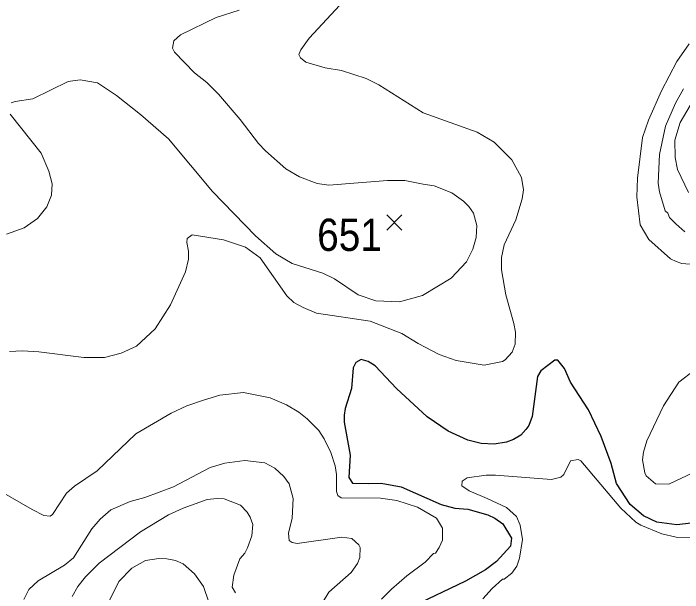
# Model space of a CAD drawing. Extents: x 423 to 448.8, y 7456.3 to 7484.
# Drawn here: x 438.652 to 440.312, y 7470.241 to 7471.676 of the extents above; entities that cross this region are included whole.
import ezdxf
from ezdxf.enums import TextEntityAlignment as Align

# ---------------------------------------------------------------- set-up
doc = ezdxf.new("R2010")
doc.units = 0
doc.header["$LTSCALE"] = 0.032
for name, color, linetype, lineweight in [('1', 7, 'Continuous', 25), ('2', 7, 'Continuous', 13), ('21', 7, 'Continuous', 25)]:
    doc.layers.add(name, color=color, linetype=linetype, lineweight=lineweight)
doc.layers.add('61', color=7, linetype='Continuous')

msp = doc.modelspace()

# ---------------------------------------------------------------- linework, layer by layer
at = {"layer": '1'}
for points in [[(439.9233, 7470.6445), (439.911, 7470.6305), (439.8924, 7470.6205), (439.8754, 7470.6135), (439.8445, 7470.6089), (439.812, 7470.6104), (439.7795, 7470.6182), (439.7307, 7470.6406), (439.6782, 7470.6762), (439.6024, 7470.7465), (439.5497, 7470.803), (439.532, 7470.8131), (439.515, 7470.8185), (439.501, 7470.8108), (439.4949, 7470.7976), (439.491, 7470.7466), (439.4747, 7470.6971), (439.4724, 7470.6801), (439.4724, 7470.663), (439.4871, 7470.5811), (439.484, 7470.5261), (439.4933, 7470.5122), (439.532, 7470.5114), (439.5645, 7470.5122), (439.614, 7470.5029), (439.713, 7470.4588), (439.747, 7470.4503), (439.7795, 7470.4472), (439.829, 7470.4333), (439.846, 7470.4255), (439.8661, 7470.4109), (439.8878, 7470.3753), (439.8847, 7470.3559), (439.8506, 7470.318), (439.8228, 7470.2972), (439.7733, 7470.2693), (439.6418, 7470.2059)], [(440.3472, 7470.4147), (440.2977, 7470.4086), (440.2482, 7470.4155), (440.2149, 7470.431), (440.1824, 7470.4588), (440.1477, 7470.5114), (440.1345, 7470.5609), (440.1097, 7470.6275), (440.0788, 7470.694), (440.0339, 7470.762), (440.0193, 7470.7961), (440.0022, 7470.8169), (439.9953, 7470.8169), (439.9605, 7470.7899), (439.952, 7470.776), (439.9388, 7470.677), (439.9303, 7470.6545), (439.9233, 7470.6445)]]:
    msp.add_lwpolyline(points, dxfattribs=at)
at = {"layer": '2'}
for points in [[(439.4724, 7471.708), (439.3858, 7471.6144), (439.3649, 7471.5858), (439.3603, 7471.5742), (439.3641, 7471.5664), (439.3773, 7471.5556), (439.4253, 7471.5409), (439.4655, 7471.5347), (439.5273, 7471.5146), (439.5583, 7471.4991), (439.6681, 7471.4295), (439.8027, 7471.3816), (439.8445, 7471.3568), (439.8885, 7471.3135), (439.9125, 7471.2694), (439.9172, 7471.2385), (439.9141, 7471.2168), (439.8986, 7471.1642), (439.8692, 7471.1024), (439.863, 7471.0714), (439.863, 7471.0405), (439.8738, 7470.9786), (439.8932, 7470.9075), (439.8978, 7470.8858), (439.897, 7470.8564), (439.8893, 7470.8363), (439.8715, 7470.8177), (439.8653, 7470.8138), (439.8197, 7470.8045), (439.7501, 7470.8162), (439.7083, 7470.8308), (439.6557, 7470.8579), (439.6155, 7470.8827), (439.5366, 7470.9136), (439.4036, 7470.9329), (439.3703, 7470.9469), (439.3479, 7470.96), (439.3301, 7470.9763), (439.2644, 7471.0706), (439.228, 7471.0969), (439.1731, 7471.1147), (439.095, 7471.1271), (439.0833, 7471.1186), (439.0818, 7471.1086), (439.0865, 7471.0869), (439.0865, 7471.0668), (439.0787, 7471.0358), (439.0416, 7470.9539), (439.0037, 7470.8943), (438.9573, 7470.8518), (438.9194, 7470.8339), (438.8776, 7470.8231), (438.8266, 7470.8231), (438.7152, 7470.8378), (438.6734, 7470.8401), (438.6425, 7470.8386)], [(438.9674, 7471.4256), (439.0362, 7471.3653), (439.146, 7471.2346), (439.2527, 7471.1248), (439.303, 7471.0807), (439.3433, 7471.0567), (439.4198, 7471.032), (439.4485, 7471.018), (439.5072, 7470.9786), (439.5506, 7470.9639), (439.6093, 7470.9616), (439.6666, 7470.977), (439.7377, 7471.0196), (439.7756, 7471.0606), (439.7918, 7471.0915), (439.7996, 7471.1209), (439.8019, 7471.1503), (439.7934, 7471.1813), (439.7818, 7471.1975), (439.7687, 7471.2106), (439.7393, 7471.2315), (439.696, 7471.2485), (439.6681, 7471.2532), (439.6233, 7471.2617), (439.5799, 7471.2624), (439.4345, 7471.2501), (439.4051, 7471.2547), (439.3618, 7471.271), (439.3277, 7471.2911), (439.2775, 7471.3359), (439.2597, 7471.3537), (439.2141, 7471.4133), (439.1607, 7471.4759), (439.1313, 7471.5053), (439.1012, 7471.5293), (439.0516, 7471.5804), (439.0462, 7471.5904), (439.0501, 7471.6082), (439.0664, 7471.6229), (439.1545, 7471.6662), (439.2118, 7471.684)], [(440.341, 7471.0536), (440.3101, 7471.0567), (440.2962, 7471.0613), (440.2822, 7471.0683), (440.2281, 7471.1162), (440.2064, 7471.1519), (440.1987, 7471.2215), (440.2003, 7471.2679), (440.2126, 7471.3684), (440.2273, 7471.4117), (440.2598, 7471.4845), (440.2977, 7471.5572), (440.3286, 7471.6005)], [(438.6463, 7471.4543), (438.6564, 7471.4581), (438.6997, 7471.4643), (438.7879, 7471.5077), (438.8173, 7471.5115), (438.8606, 7471.5038), (438.9078, 7471.4728), (438.9674, 7471.4256)], [(440.3139, 7471.4891), (440.2946, 7471.4535), (440.2699, 7471.3963), (440.2544, 7471.3267), (440.2513, 7471.2555), (440.2544, 7471.2339), (440.2691, 7471.1867), (440.2753, 7471.1813), (440.2799, 7471.1704), (440.2954, 7471.155), (440.3178, 7471.1348)], [(440.358, 7471.4945), (440.3062, 7471.4056), (440.2931, 7471.3622), (440.2938, 7471.3189), (440.2993, 7471.2895), (440.3271, 7471.2323)], [(438.6348, 7471.1294), (438.6781, 7471.1449), (438.7113, 7471.1681), (438.7345, 7471.1967), (438.7461, 7471.2261), (438.7477, 7471.254), (438.74, 7471.2849), (438.7206, 7471.3298), (438.644, 7471.4264)], [(440.3395, 7470.5385), (440.2776, 7470.5091), (440.2451, 7470.5099), (440.2219, 7470.53), (440.218, 7470.5377), (440.2126, 7470.5694), (440.2149, 7470.5888), (440.2235, 7470.6166), (440.2644, 7470.7033), (440.3031, 7470.762), (440.3418, 7470.7922)], [(438.5884, 7470.5091), (438.6982, 7470.4465), (438.7276, 7470.4317), (438.7431, 7470.4302), (438.7484, 7470.4341), (438.7832, 7470.4874), (438.8033, 7470.5045), (438.8598, 7470.5424), (438.9557, 7470.6344), (439.0431, 7470.6854), (439.0818, 7470.7033), (439.1236, 7470.7172), (439.1638, 7470.7303), (439.2226, 7470.7365), (439.2891, 7470.7234), (439.3293, 7470.7063)], [(439.3293, 7470.7063), (439.3603, 7470.6877), (439.3804, 7470.6715), (439.4098, 7470.6421), (439.4229, 7470.622), (439.4391, 7470.588), (439.45, 7470.5548), (439.4531, 7470.5331), (439.4531, 7470.4913), (439.4569, 7470.4812), (439.4647, 7470.4759), (439.5629, 7470.4751), (439.6031, 7470.4689), (439.6542, 7470.4527), (439.7013, 7470.4248), (439.7161, 7470.4001), (439.7161, 7470.3707), (439.7083, 7470.3521), (439.6991, 7470.3381), (439.6944, 7470.3374), (439.6735, 7470.3165), (439.6279, 7470.2825), (439.59, 7470.2492), (439.5652, 7470.2245)], [(438.6773, 7470.2237), (438.6897, 7470.2485), (438.7129, 7470.2701), (438.7786, 7470.3088), (438.801, 7470.3266), (438.8467, 7470.3985), (438.8668, 7470.4225), (438.8939, 7470.4457), (438.9418, 7470.4666), (438.9782, 7470.4766), (439.0493, 7470.5029), (439.1398, 7470.5509), (439.1762, 7470.5617), (439.2257, 7470.5679), (439.2752, 7470.5624), (439.3, 7470.5493), (439.3224, 7470.5285), (439.3363, 7470.5106), (439.3456, 7470.4743), (439.3433, 7470.4248), (439.3347, 7470.3877), (439.3363, 7470.3699), (439.3432, 7470.3652), (439.3556, 7470.3621), (439.467, 7470.3784), (439.4918, 7470.3745), (439.5088, 7470.359), (439.5119, 7470.3521), (439.5111, 7470.3274), (439.5057, 7470.3126), (439.4894, 7470.2902), (439.4345, 7470.2415), (439.4175, 7470.2144)], [(439.8166, 7470.2253), (439.84, 7470.2506), (439.8655, 7470.2741), (439.8692, 7470.274), (439.8885, 7470.2887), (439.9009, 7470.3064), (439.9078, 7470.3258), (439.9148, 7470.3722), (439.9094, 7470.4078), (439.9001, 7470.4295), (439.8754, 7470.4519), (439.8275, 7470.4743), (439.7826, 7470.4928), (439.764, 7470.5052), (439.7648, 7470.5168), (439.7779, 7470.5254), (439.8244, 7470.5315), (439.8476, 7470.5315), (439.9868, 7470.5207), (440.01, 7470.5269), (440.0177, 7470.5331), (440.0339, 7470.5671), (440.0533, 7470.5702), (440.0595, 7470.5671), (440.1585, 7470.4503), (440.1964, 7470.4155), (440.2087, 7470.4078), (440.2606, 7470.3861), (440.2962, 7470.3784), (440.3317, 7470.3768)], [(439.2025, 7470.2399), (439.1948, 7470.2539), (439.1986, 7470.284), (439.2133, 7470.3242), (439.2257, 7470.3381), (439.2326, 7470.3513), (439.2435, 7470.3815), (439.2458, 7470.4093), (439.2396, 7470.4279), (439.2318, 7470.4403), (439.2156, 7470.4573), (439.1746, 7470.4728), (439.1576, 7470.4743), (439.1329, 7470.4712), (439.0726, 7470.4503), (439.037, 7470.4333), (438.9674, 7470.3915), (438.8645, 7470.3134), (438.8304, 7470.2801), (438.8119, 7470.2562), (438.7979, 7470.2314)], [(439.1506, 7470.1758), (439.1236, 7470.2562), (439.1012, 7470.2871), (439.0726, 7470.3118), (439.054, 7470.3204), (439.0323, 7470.3242), (439.0122, 7470.325), (438.9797, 7470.3204), (438.9457, 7470.301), (438.9132, 7470.2678), (438.8869, 7470.2144)]]:
    msp.add_lwpolyline(points, dxfattribs=at)
at = {"layer": '21'}
for p, q in [((439.578, 7471.1768), (439.6155, 7471.1393)), ((439.6155, 7471.1768), (439.578, 7471.1393))]:
    msp.add_line(p, q, dxfattribs=at)

# ---------------------------------------------------------------- texts
at = {"layer": '61', "width": 0.9}
msp.add_text('651', height=0.08, dxfattribs=at).set_placement((439.4857, 7471.0875), align=Align.CENTER)

doc.saveas('drawing.dxf')
